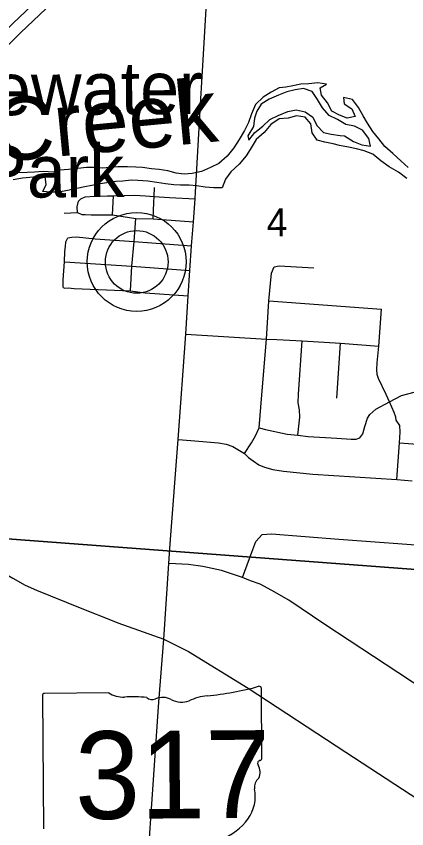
# Model space of a CAD drawing. Extents: x 114843 to 284848, y 317643 to 566895.
# Drawn here: x 238052 to 241157, y 362810 to 369262 of the extents above; entities that cross this region are included whole.
import ezdxf

# ---------------------------------------------------------------- set-up
doc = ezdxf.new("R2010")
doc.units = 0
for name, color, linetype in [('GM_X_County_Road', 7, 'Continuous'), ('GM_X_Interstate_Route', 7, 'Continuous'), ('GM_X_Major_River', 7, 'Continuous'), ('GM_X_Major_River_Text', 7, 'Continuous'), ('GM_X_Section', 7, 'Continuous'), ('GM_X_Section_Text', 7, 'Continuous'), ('GM_X_State_Location', 7, 'Continuous'), ('GM_X_State_Route', 7, 'Continuous'), ('GM_X_State_Shield', 7, 'Continuous'), ('GM_X_Township_Road', 7, 'Continuous'), ('GM_X_Unincorporated', 7, 'Continuous'), ('GM_X_Unincorporated_Location', 7, 'Continuous'), ('GM_X_Unincorporated_Text', 7, 'Continuous')]:
    doc.layers.add(name, color=color, linetype=linetype)

msp = doc.modelspace()

# ---------------------------------------------------------------- linework, layer by layer
at = {"layer": 'GM_X_County_Road'}
for points in [[(231200.7, 369190.8), (231227.1, 369163.9), (231283.1, 369122.7), (232315.7, 368469.9), (233922.3, 367432.4), (234474.4, 367074.2), (234714.5, 366921.2), (235038.9, 366713.3), (235149, 366639.3), (235543.6, 366390.6), (235630.1, 366335.1), (235663.6, 366313.6), (236478.7, 365772.8), (237296.3, 365243.5), (237800.2, 364930.4), (238025.9, 364800.8), (238122.7, 364745.3), (238214, 364703.2), (238560.4, 364563.8), (238827.1, 364458.8)], [(238827.1, 364458.8), (238861, 364445.5), (239226.1, 364314.3), (239422.2, 364216.6), (239895.4, 363925.6), (240672.7, 363417.3), (241572.2, 362830.1)]]:
    msp.add_lwpolyline(points, dxfattribs=at)
at = {"layer": 'GM_X_Interstate_Route'}
for points in [[(239010.3, 370141.2), (238949.4, 370083.5), (238377.8, 369540.9), (238027.6, 369208.1), (237757.6, 368942.2), (237573.3, 368755.8), (237270.8, 368439.8), (237088.1, 368243.1), (236773.5, 367900), (236643, 367748.7)], [(238437.9, 369466.8), (238087.6, 369134), (237817.7, 368868.1), (237633.4, 368681.6), (237330.8, 368365.6), (237148.1, 368168.9), (236833.6, 367825.9), (236507.2, 367447.5), (236146.1, 367006), (236002.2, 366830.6), (235806.3, 366580.5), (235630.1, 366335.1), (235406.5, 366050.4), (235180.6, 365747.7), (234701.9, 365115.2), (234650.2, 365050), (234408.6, 364730.6), (234224, 364483.5), (233977.9, 364165.1), (233833.4, 363967.2)]]:
    msp.add_lwpolyline(points, dxfattribs=at)
at = {"layer": 'GM_X_Major_River'}
for points in [[(241167.4, 368060.7), (241109.1, 368114.3), (241044.7, 368171.9), (240982.3, 368227.5), (240933.9, 368287.2), (240887.5, 368346.9), (240845, 368412.6), (240810.6, 368470.4), (240774.2, 368536.2), (240725.8, 368599.9), (240653.7, 368617.4), (240660, 368565.4), (240720.3, 368527.8), (240746.7, 368465.9), (240682.8, 368451.4), (240622.7, 368477), (240560.5, 368508.5), (240526, 368574.3), (240479.6, 368634.1), (240467.2, 368694), (240519, 368722.5), (240450.9, 368732), (240377, 368725.4), (240315, 368722.9), (240251.1, 368708.4), (240195.2, 368697.9), (240143.3, 368693.5), (240079.5, 368659), (240013.8, 368620.4), (239954.3, 368561.9), (239922.8, 368487.5), (239897.3, 368417.2), (239865.7, 368354.9), (239824.3, 368282.5), (239782.7, 368216.1), (239729.2, 368149.6), (239661.6, 368093), (239595.9, 368060.4), (239524.1, 368029.8), (239450.3, 368013.2), (239386.3, 368006.7), (239322.3, 368016.2), (239256.2, 368033.8), (239188.1, 368045.2), (239126.1, 368050.8), (239056.1, 368060.2), (239004.1, 368063.8), (238936, 368067.3), (238860.1, 368066.7), (238798.1, 368060.2), (238734.2, 368055.7), (238666.2, 368061.2), (238610.2, 368060.7), (238542.3, 368054.2), (238468.3, 368045.6), (238398.4, 368039.1), (238346.5, 368024.6), (238266.6, 368029.5), (238197.7, 368024.4), (238138.6, 368021), (238062.7, 368018.4), (238006.7, 368010)], [(240661.8, 368311.1), (240732.1, 368267.6), (240800.3, 368240.1), (240868.3, 368230.6), (240853.9, 368290.5), (240803.4, 368356.2), (240741.2, 368387.8), (240673.2, 368401.3), (240606.9, 368442.8), (240538.7, 368474.3), (240486.3, 368536), (240447.8, 368599.8), (240403.4, 368663.5), (240335.2, 368689), (240269.4, 368676.5), (240203.5, 368661.9), (240135.7, 368635.4), (240061.9, 368604.8), (239998.2, 368564.2), (239964.6, 368507.9), (239945, 368451.6), (239937.5, 368385.5), (239894, 368313.1), (239902.3, 368277.1)], [(239902.3, 368277.1), (239949.8, 368339.6), (240011.4, 368390.1), (240069.1, 368442.6), (240134.8, 368473.2), (240210.6, 368505.8), (240276.5, 368518.3), (240348.5, 368502.9), (240410.8, 368459.3), (240441.3, 368393.5), (240495.6, 368339.8), (240555.7, 368326.3), (240627.8, 368314.8), (240661.8, 368311.1)], [(241158, 367974.5), (241089.7, 368024), (241015.4, 368065.5), (240951.1, 368113.1), (240886.7, 368166.6), (240818.6, 368192.1), (240756.5, 368209.7), (240692.4, 368223.2), (240622.4, 368234.7), (240570.3, 368248.3), (240504.2, 368261.8), (240444.1, 368277.3), (240403.7, 368337.1), (240395.2, 368407.1), (240348.8, 368460.8), (240278.8, 368472.3), (240212.9, 368453.7), (240143, 368447.2), (240077.3, 368402.6), (240023.8, 368340.1), (239960.2, 368283.6), (239910.8, 368205.1), (239879.1, 368154.8), (239823.6, 368088.2), (239758.1, 368027.7), (239714.5, 367967.2), (239689, 367898.9), (239623, 367900.4), (239555, 367905.9), (239489, 367915.4), (239426.9, 367920.9), (239357, 367920.4), (239305, 367924), (239238.9, 367931.5), (239170.9, 367941), (239098.8, 367952.4), (239018.8, 367957.8), (238964.8, 367959.4), (238898.9, 367952.9), (238844.9, 367948.4), (238771, 367937.9), (238719.1, 367931.4), (238653.2, 367918.9), (238597.3, 367906.5), (238533.4, 367893.9), (238459.5, 367879.3), (238391.6, 367864.8), (238323.7, 367864.3), (238263.6, 367869.8), (238289.2, 367926.1), (238280.8, 367986.1), (238212.8, 367985.5), (238158.9, 367981.1), (238100.9, 367976.7), (238027.1, 367962.1)]]:
    msp.add_lwpolyline(points, dxfattribs=at)
at = {"layer": 'GM_X_Section'}
for points in [[(236771.2, 370244), (236961.3, 370236.5), (239636.9, 370036.2), (242304.8, 369841.8), (242001.9, 364809.8), (236465.2, 365226.6)], [(236465.2, 365226.6), (242001.9, 364809.8), (241626.2, 359407.6), (236156.1, 359827)]]:
    msp.add_lwpolyline(points, close=True, dxfattribs=at)
at = {"layer": 'GM_X_State_Route'}
for p, q in [((239536.1, 368871.6), (239572.9, 369507.6)), ((239520.8, 368606.6), (239536.1, 368871.6)), ((239477.9, 367864.6), (239520.8, 368606.6))]:
    msp.add_line(p, q, dxfattribs=at)
for points in [[(239276.4, 365072.3), (239339.8, 365901.2), (239400.2, 366736.6), (239418.1, 367042.5), (239432.7, 367243.8), (239445.4, 367439.1), (239460.1, 367630.4), (239474.9, 367811.6), (239477.9, 367864.6)], [(239019.4, 361484.5), (239049.9, 361850.8), (239186.8, 363816.1), (239226.1, 364314.3), (239264.5, 364916.9), (239276.4, 365072.3)]]:
    msp.add_lwpolyline(points, dxfattribs=at)
at = {"layer": 'GM_X_State_Shield'}
for p, q in [((240004.9, 363370.6), (240000.9, 363923.4)), ((238260.9, 363866.4), (238268.6, 362809.8)), ((238787.6, 363888.4), (238277.9, 363884.7)), ((240004.7, 363370.8), (240004.9, 363370.6))]:
    msp.add_line(p, q, dxfattribs=at)
for centre, major_axis, ratio, start_param, end_param in [((239370.8, 365333.3), (1845.5, 13.3), 0.800001, 4.814395, 5.042369), ((239981.6, 363925.5), (19.4, 0.1), 0.8, 6.141152, 7.989035), ((238280.9, 363868.8), (20.2, 0.1), 0.8, 1.712693, 3.28349), ((238908.1, 364012), (195.6, 1.4), 0.8, 4.042523, 4.731795), ((238978.1, 363296.5), (702, 5.1), 0.8, 1.404758, 1.657858), ((239133.2, 363880.5), (56.4, 0.4), 0.8, 3.836095, 5.185415), ((239216.9, 363758.9), (117.3, 0.8), 0.8, 0.950623, 2.079405), ((239618.9, 363571.7), (371.3, 2.7), 0.8, 1.699011, 2.107814), ((239367.1, 363927.6), (141.1, 1), 0.8, 4.081561, 5.145723), ((240000.7, 363330), (30, 0.2), 0.8, 1.883978, 3.671073), ((239984.2, 363368.3), (20.7, 0.1), 0.8, 5.05454, 6.418171), ((239810.5, 363258.8), (180, 1.3), 0.8, 5.934695, 6.695948), ((240076, 363139.8), (130.9, 0.9), 0.8, 2.387724, 3.262537), ((239490.5, 363065.3), (461.6, 3.3), 0.8, 5.101753, 6.440018)]:
    msp.add_ellipse(centre, major_axis=major_axis, ratio=ratio, start_param=start_param, end_param=end_param, dxfattribs=at)
at = {"layer": 'GM_X_Township_Road'}
for p, q in [((239148.8, 367829.3), (239150.3, 367901.8)), ((238817.9, 367684.1), (238824.8, 367835)), ((238433.4, 367699.4), (238538.1, 367702.2)), ((240060.2, 367002.9), (240956.1, 366935.2)), ((240601, 366228.1), (240630, 366665))]:
    msp.add_line(p, q, dxfattribs=at)
for points in [[(238538.1, 367702.2), (238537.7, 367748.4), (238547.5, 367792.8), (238565.4, 367813), (238599.5, 367827.3), (238675.9, 367831.9), (238776.5, 367834.7), (238824.8, 367835), (238995.8, 367840.3), (239080.4, 367834.9), (239148.8, 367829.3), (239269.6, 367822.1), (239474.9, 367811.6)], [(239140, 367654.2), (239145.1, 367783), (239148.8, 367829.3)], [(238538.1, 367702.2), (238572.4, 367688.3), (238600.5, 367686.5), (238646.8, 367684.9), (238817.9, 367684.1), (239003.2, 367655.2), (239140, 367654.2), (239460.1, 367630.4)], [(238961.1, 367081.5), (238971.7, 367276.7), (238988.4, 367474), (239003.2, 367655.2)], [(238425.6, 367107.8), (238425.2, 367168.1), (238436.2, 367311.1), (238439.7, 367393.6), (238443.4, 367433.9), (238447.2, 367470.1), (238461, 367502.4)], [(238461, 367502.4), (238493.2, 367508.7), (238531.4, 367509), (238680.4, 367493.9), (238988.4, 367474), (239445.4, 367439.1)], [(238436.2, 367311.1), (238971.7, 367276.7), (239432.7, 367243.8)], [(239867.8, 365790.3), (239921.5, 365875.2), (239955.3, 365929.7), (239983, 365994.3), (240005.2, 366256.1), (240040.3, 366696.9), (240060.2, 367002.9), (240080.7, 367222.4), (240102.5, 367270.8)], [(240102.5, 367270.8), (240142.7, 367279.2), (240418.5, 367265)], [(238425.6, 367107.8), (238437.7, 367103.9), (238465.9, 367104.1), (238512.2, 367100.4), (238961.1, 367081.5), (239075.8, 367066.2), (239418.1, 367042.5)], [(241077.3, 365583.1), (241099.3, 365875.1), (241104.1, 365958.1), (241101, 366011.6), (241071.3, 366055.4), (241069.4, 366079.5), (241057.6, 366115.6), (241019.7, 366201), (240992.3, 366258.3), (240932.5, 366384), (240922.4, 366418.1), (240918.8, 366456.7), (240921.7, 366509.6), (240934, 366640.8), (240956.1, 366935.2)], [(239400.2, 366736.6), (240040.3, 366696.9), (240124.8, 366695.5), (240324.1, 366684.9), (240630, 366665), (240934, 366640.8)], [(240291.2, 365936.2), (240306.3, 366079.2), (240303.9, 366135.5), (240293.4, 366191.7), (240294.9, 366260.2), (240324.1, 366684.9)], [(239983, 365994.3), (240033.4, 365980.6), (240204.7, 365943.6), (240291.2, 365936.2), (240373.8, 365924.7), (240601.3, 365910.3), (240714.8, 365902.4), (240753.4, 365902.6), (240783.2, 365915.1), (240806.9, 365944.6), (240824, 366004.4), (240845.6, 366069), (240863.3, 366100.6), (240909.5, 366141.9), (241019.7, 366201), (241115.3, 366250), (241214.2, 366277.5), (241294.5, 366278.1), (241404.3, 366268.1)], [(239339.8, 365901.2), (239440.5, 365893.8), (239659.9, 365873.3), (239720.4, 365863.6), (239772.8, 365845.9), (239867.8, 365790.3), (239898.2, 365758.3), (239936, 365730.6), (239979.9, 365700.3), (240025.9, 365680), (240091.9, 365661.7), (240177.9, 365649.2), (240410.1, 365625.9), (241077.3, 365583.1), (241200.5, 365573.3)], [(241099.3, 365875.1), (241383.2, 365853.1), (241715.4, 365823.3)], [(239851.6, 364806), (239926.1, 365007), (239956.6, 365090.5), (240007, 365147.1), (240082, 365153), (240617.7, 365108.7), (241407.8, 365050.1), (241994.4, 365006.2)], [(241912.7, 363712.7), (241749.2, 363732.9), (241636.6, 363758.9), (241494.4, 363811.4), (241381.6, 363858.7), (241201.4, 363972.5), (241085.7, 364049.3), (240504.8, 364430.6), (240219.6, 364624), (240085.2, 364700.6), (239991.2, 364750.8), (239913.3, 364779.7), (239851.6, 364806), (239682.5, 364861), (239535.1, 364892.1), (239422.5, 364907.3), (239264.5, 364916.9)]]:
    msp.add_lwpolyline(points, dxfattribs=at)
at = {"layer": 'GM_X_Unincorporated'}
for radius in [392.9, 249]:
    msp.add_circle((239009.7, 367311), radius, dxfattribs=at)
at = {"layer": 'GM_X_Unincorporated_Location'}
msp.add_line((239009.7, 367311), (239009.7, 367311), dxfattribs=at)

# ---------------------------------------------------------------- texts
at = {"layer": 'GM_X_Major_River_Text'}
msp.add_text('Creek', height=500.02, rotation=5.41554, dxfattribs=at).set_placement((237892, 368101))
at = {"layer": 'GM_X_Section_Text'}
msp.add_text('4', height=221, rotation=0.41436, dxfattribs=at).set_placement((240043.5, 367514.2))
at = {"layer": 'GM_X_State_Location'}
for s, p in [('s', (239115.9, 363274)), ('r', (239115.8, 363274)), ('317', (238763.3, 363198.7))]:
    msp.add_text(s, height=1, rotation=0.41428, dxfattribs=at).set_placement(p)
at = {"layer": 'GM_X_State_Shield'}
msp.add_text('317', height=696.15, rotation=0.41428, dxfattribs=at).set_placement((238520.7, 362886.1))
at = {"layer": 'GM_X_Unincorporated_Text'}
for s, rotation, p in [('Edgewater', 0.41429, (236868.3, 368468.2)), ('Park', 0.4143, (237766.2, 367819))]:
    msp.add_text(s, height=417.03, rotation=rotation, dxfattribs=at).set_placement(p)

doc.saveas('drawing.dxf')
